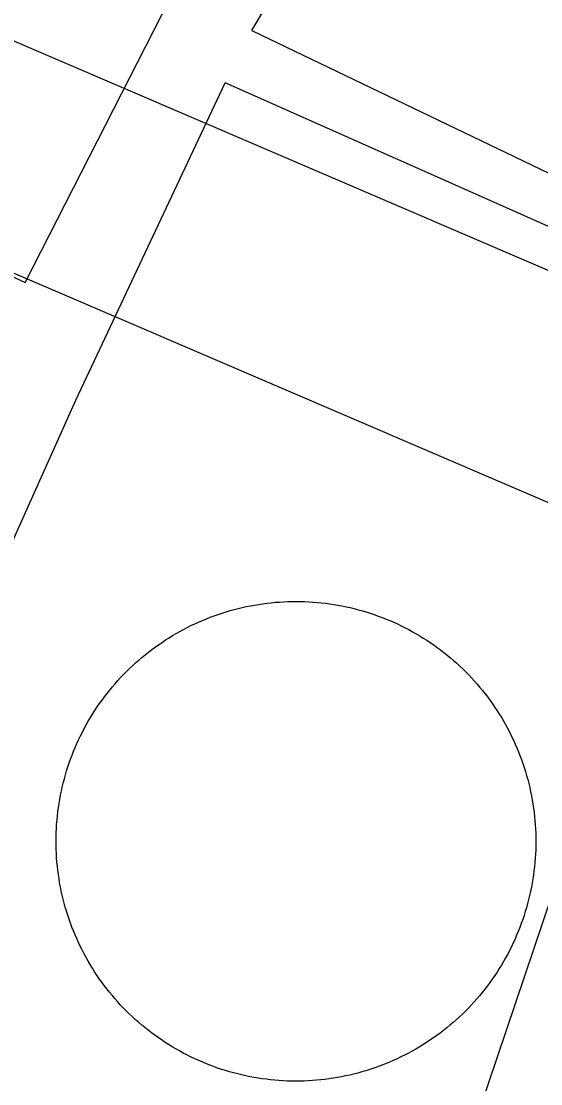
# Model space of a CAD drawing. Extents: x 3683613 to 3738215, y 469626 to 495384.
# Drawn here: x 3700722.9 to 3700795.9, y 478296.8 to 478446.3 of the extents above; entities that cross this region are included whole.
import ezdxf

# ---------------------------------------------------------------- set-up
doc = ezdxf.new("R2010")
doc.units = 0
for name, color, linetype in [('V-BLDG-OTLN', 7, 'Continuous'), ('V-DOMW-TANK', 7, 'Continuous'), ('V-ROAD-CNTR', 7, 'Continuous'), ('V-UTIL-LINE', 7, 'Continuous')]:
    doc.layers.add(name, color=color, linetype=linetype)

msp = doc.modelspace()

# ---------------------------------------------------------------- linework, layer by layer
at = {"layer": 'V-BLDG-OTLN'}
msp.add_lwpolyline([(3700839.75, 478342.74), (3700805.89, 478242.39), (3700789.78, 478247.82), (3700794.29, 478261.2), (3700778.33, 478266.59), (3700807.68, 478353.56)], close=True, dxfattribs=at)
at = {"layer": 'V-DOMW-TANK'}
for points in [[(3700740.75, 478357.54), (3700741.22, 478357.9), (3700741.69, 478358.25), (3700742.17, 478358.59), (3700742.66, 478358.92), (3700743.15, 478359.25), (3700743.65, 478359.57), (3700744.15, 478359.87), (3700744.66, 478360.17), (3700745.17, 478360.46), (3700745.69, 478360.74), (3700746.21, 478361.01), (3700746.73, 478361.27), (3700747.27, 478361.53), (3700747.8, 478361.77), (3700748.35, 478362), (3700748.89, 478362.23), (3700749.44, 478362.45), (3700749.99, 478362.65), (3700750.54, 478362.85), (3700751.1, 478363.03), (3700751.66, 478363.21), (3700752.23, 478363.38), (3700752.79, 478363.53), (3700753.37, 478363.68), (3700753.94, 478363.82), (3700754.51, 478363.94), (3700755.09, 478364.06), (3700755.67, 478364.17), (3700756.25, 478364.26), (3700756.83, 478364.35), (3700757.42, 478364.42), (3700758, 478364.49), (3700758.59, 478364.55), (3700759.18, 478364.59), (3700759.76, 478364.63), (3700760.35, 478364.66), (3700760.94, 478364.67), (3700761.53, 478364.67), (3700762.12, 478364.67), (3700762.71, 478364.65), (3700763.29, 478364.63), (3700763.88, 478364.59), (3700764.47, 478364.54), (3700765.05, 478364.48), (3700765.64, 478364.42), (3700766.22, 478364.34), (3700766.81, 478364.25), (3700767.39, 478364.16), (3700767.96, 478364.05), (3700768.54, 478363.93), (3700769.12, 478363.8), (3700769.69, 478363.66), (3700770.26, 478363.51), (3700770.83, 478363.36), (3700771.39, 478363.19), (3700771.95, 478363.01), (3700772.51, 478362.82), (3700773.07, 478362.62), (3700773.62, 478362.42), (3700774.16, 478362.2)], [(3700774.16, 478362.2), (3700774.71, 478361.98), (3700775.25, 478361.74), (3700775.78, 478361.5), (3700776.31, 478361.24), (3700776.84, 478360.98), (3700777.36, 478360.71), (3700777.88, 478360.42), (3700778.39, 478360.14), (3700778.9, 478359.84), (3700779.4, 478359.53), (3700779.9, 478359.21), (3700780.39, 478358.89), (3700780.87, 478358.55), (3700781.35, 478358.21), (3700781.82, 478357.86), (3700782.29, 478357.5), (3700782.75, 478357.13), (3700783.21, 478356.76), (3700783.65, 478356.37), (3700784.1, 478355.98), (3700784.53, 478355.59), (3700784.96, 478355.18), (3700785.38, 478354.77), (3700785.79, 478354.35), (3700786.19, 478353.92), (3700786.59, 478353.48), (3700786.98, 478353.04), (3700787.36, 478352.59), (3700787.73, 478352.14), (3700788.1, 478351.68), (3700788.46, 478351.21), (3700788.81, 478350.74), (3700789.15, 478350.26), (3700789.48, 478349.77), (3700789.81, 478349.28), (3700790.12, 478348.79), (3700790.43, 478348.28), (3700790.73, 478347.77), (3700791.02, 478347.26), (3700791.3, 478346.74), (3700791.57, 478346.22), (3700791.83, 478345.69), (3700792.08, 478345.16), (3700792.33, 478344.62), (3700792.56, 478344.08), (3700792.79, 478343.54), (3700793, 478342.99), (3700793.21, 478342.44), (3700793.41, 478341.89), (3700793.59, 478341.33), (3700793.77, 478340.77), (3700793.93, 478340.2), (3700794.09, 478339.64), (3700794.24, 478339.06), (3700794.37, 478338.49), (3700794.5, 478337.92), (3700794.62, 478337.34), (3700794.72, 478336.76), (3700794.82, 478336.18), (3700794.91, 478335.6), (3700794.98, 478335.01), (3700795.05, 478334.43), (3700795.1, 478333.84), (3700795.15, 478333.26), (3700795.19, 478332.67), (3700795.21, 478332.08), (3700795.23, 478331.49), (3700795.23, 478330.9), (3700795.23, 478330.31), (3700795.21, 478329.72), (3700795.18, 478329.13), (3700795.15, 478328.55), (3700795.1, 478327.96), (3700795.04, 478327.38), (3700794.97, 478326.79), (3700794.9, 478326.21), (3700794.81, 478325.62), (3700794.71, 478325.04), (3700794.6, 478324.47), (3700794.49, 478323.89), (3700794.36, 478323.31), (3700794.22, 478322.74), (3700794.07, 478322.17), (3700793.91, 478321.6), (3700793.75, 478321.04), (3700793.57, 478320.48), (3700793.38, 478319.92), (3700793.18, 478319.36), (3700792.98, 478318.81), (3700792.76, 478318.27), (3700792.53, 478317.72), (3700792.3, 478317.18), (3700792.06, 478316.65), (3700791.8, 478316.11), (3700791.54, 478315.59), (3700791.27, 478315.07), (3700790.98, 478314.55), (3700790.69, 478314.04), (3700790.39, 478313.53), (3700790.08, 478313.03)], [(3700738.89, 478305.89), (3700738.46, 478306.29), (3700738.03, 478306.69), (3700737.61, 478307.11), (3700737.2, 478307.53), (3700736.79, 478307.95), (3700736.4, 478308.39), (3700736.01, 478308.83), (3700735.63, 478309.28), (3700735.25, 478309.73), (3700734.89, 478310.19), (3700734.53, 478310.66), (3700734.18, 478311.13), (3700733.84, 478311.61), (3700733.5, 478312.1), (3700733.18, 478312.59), (3700732.86, 478313.09), (3700732.56, 478313.59), (3700732.26, 478314.1), (3700731.97, 478314.61), (3700731.69, 478315.13), (3700731.42, 478315.65), (3700731.16, 478316.18), (3700730.9, 478316.71), (3700730.66, 478317.25), (3700730.43, 478317.79), (3700730.2, 478318.33), (3700729.98, 478318.88), (3700729.78, 478319.43), (3700729.58, 478319.99), (3700729.4, 478320.54), (3700729.22, 478321.11), (3700729.05, 478321.67), (3700728.9, 478322.24), (3700728.75, 478322.81), (3700728.61, 478323.38), (3700728.48, 478323.96), (3700728.37, 478324.53), (3700728.26, 478325.11), (3700728.17, 478325.69), (3700728.08, 478326.28), (3700728, 478326.86), (3700727.94, 478327.44), (3700727.88, 478328.03), (3700727.84, 478328.62), (3700727.8, 478329.21), (3700727.77, 478329.8), (3700727.76, 478330.38), (3700727.76, 478330.97), (3700727.76, 478331.56), (3700727.78, 478332.15), (3700727.8, 478332.74), (3700727.84, 478333.32), (3700727.89, 478333.91), (3700727.95, 478334.5), (3700728.01, 478335.08), (3700728.09, 478335.67), (3700728.18, 478336.25), (3700728.27, 478336.83), (3700728.38, 478337.41), (3700728.5, 478337.98), (3700728.63, 478338.56), (3700728.77, 478339.13), (3700728.92, 478339.7), (3700729.07, 478340.27), (3700729.24, 478340.83), (3700729.42, 478341.39), (3700729.61, 478341.95), (3700729.8, 478342.51), (3700730.01, 478343.06), (3700730.23, 478343.61), (3700730.45, 478344.15), (3700730.69, 478344.69), (3700730.93, 478345.23), (3700731.19, 478345.76), (3700731.45, 478346.28), (3700731.72, 478346.81), (3700732, 478347.32), (3700732.29, 478347.83), (3700732.59, 478348.34), (3700732.9, 478348.84), (3700733.22, 478349.34), (3700733.54, 478349.83), (3700733.88, 478350.32), (3700734.22, 478350.8), (3700734.57, 478351.27), (3700734.93, 478351.73), (3700735.3, 478352.19), (3700735.67, 478352.65), (3700736.06, 478353.1), (3700736.45, 478353.54), (3700736.84, 478353.97), (3700737.25, 478354.4), (3700737.66, 478354.82), (3700738.08, 478355.23), (3700738.51, 478355.63), (3700738.94, 478356.03), (3700739.39, 478356.42), (3700739.83, 478356.8), (3700740.29, 478357.18), (3700740.75, 478357.54)], [(3700790.08, 478313.03), (3700789.77, 478312.53), (3700789.44, 478312.04), (3700789.11, 478311.56), (3700788.77, 478311.08), (3700788.42, 478310.6), (3700788.06, 478310.14), (3700787.69, 478309.68), (3700787.31, 478309.22), (3700786.93, 478308.78), (3700786.54, 478308.34), (3700786.14, 478307.9), (3700785.74, 478307.47), (3700785.32, 478307.05), (3700784.9, 478306.64), (3700784.48, 478306.24), (3700784.04, 478305.84), (3700783.6, 478305.45), (3700783.15, 478305.07), (3700782.7, 478304.7), (3700782.23, 478304.33), (3700781.77, 478303.97), (3700781.29, 478303.62), (3700780.82, 478303.28), (3700780.33, 478302.95), (3700779.84, 478302.62), (3700779.34, 478302.31), (3700778.84, 478302), (3700778.33, 478301.7), (3700777.82, 478301.41), (3700777.3, 478301.13), (3700776.78, 478300.86), (3700776.25, 478300.6), (3700775.72, 478300.35), (3700775.18, 478300.1), (3700774.64, 478299.87), (3700774.1, 478299.64), (3700773.55, 478299.43), (3700773, 478299.22), (3700772.44, 478299.03), (3700771.88, 478298.84), (3700771.32, 478298.66), (3700770.76, 478298.5), (3700770.19, 478298.34), (3700769.62, 478298.19), (3700769.05, 478298.06), (3700768.47, 478297.93), (3700767.9, 478297.81), (3700767.32, 478297.71), (3700766.73, 478297.61), (3700766.15, 478297.52), (3700765.57, 478297.45), (3700764.98, 478297.38), (3700764.4, 478297.32), (3700763.81, 478297.28), (3700763.22, 478297.24), (3700762.64, 478297.22), (3700762.05, 478297.2), (3700761.46, 478297.2), (3700760.87, 478297.21), (3700760.28, 478297.22), (3700759.69, 478297.25), (3700759.1, 478297.28), (3700758.52, 478297.33), (3700757.93, 478297.39), (3700757.35, 478297.46), (3700756.76, 478297.53), (3700756.18, 478297.62), (3700755.6, 478297.72), (3700755.02, 478297.83), (3700754.44, 478297.94), (3700753.87, 478298.07), (3700753.3, 478298.21), (3700752.73, 478298.36), (3700752.16, 478298.52), (3700751.6, 478298.68), (3700751.03, 478298.86), (3700750.48, 478299.05), (3700749.92, 478299.24), (3700749.37, 478299.45), (3700748.82, 478299.67), (3700748.28, 478299.9), (3700747.74, 478300.13), (3700747.2, 478300.37), (3700746.67, 478300.63), (3700746.15, 478300.89), (3700745.62, 478301.16), (3700745.11, 478301.45), (3700744.6, 478301.74), (3700744.09, 478302.04), (3700743.58, 478302.34), (3700743.09, 478302.66), (3700742.6, 478302.99), (3700742.11, 478303.32), (3700741.63, 478303.66), (3700741.16, 478304.01), (3700740.7, 478304.37), (3700740.23, 478304.74), (3700739.78, 478305.11), (3700739.33, 478305.5), (3700738.89, 478305.89)]]:
    msp.add_lwpolyline(points, dxfattribs=at)
at = {"layer": 'V-ROAD-CNTR'}
for points in [[(3700592.97, 478506.14), (3700603.13, 478501.18), (3700625.24, 478490.4), (3700639.26, 478483.55), (3700718.26, 478445.03), (3700852.52, 478387.41)], [(3700579.82, 478479.17), (3700589.98, 478474.22), (3700612.08, 478463.43), (3700626.11, 478456.59), (3700705.76, 478417.74), (3700843.51, 478358.63)]]:
    msp.add_lwpolyline(points, dxfattribs=at)
msp.add_spline([(3701000.46, 478961.97), (3700998.15, 479020.49), (3700975.74, 479052.4), (3700904.77, 479073.13), (3700875.58, 479079.54), (3700847.93, 479086.74), (3700835.72, 479075.96), (3700812.34, 479034.7), (3700774.17, 478970.89), (3700724.84, 478860.21), (3700480.15, 478308.89)], degree=3, dxfattribs=at)
at = {"layer": 'V-UTIL-LINE'}
for points in [[(3700639.9, 478448.6), (3700723.43, 478409.55), (3700744.87, 478451.62), (3700750.04, 478455.54), (3700823.03, 478614.01), (3700736.48, 478652.47)], [(3700755.27, 478444.96), (3700759.01, 478451.3), (3700833.74, 478610.23), (3700906.62, 478574.56), (3700946.77, 478555.95), (3700953.4, 478571.07), (3700962.41, 478592.78), (3701222.51, 478514.18), (3701230.06, 478501.16), (3701314.03, 478474.93), (3701317.9, 478492.47)], [(3700755.27, 478444.96), (3700823.32, 478412.31), (3700833.48, 478413.82), (3700897.18, 478398.98), (3700876.59, 478333.01), (3700871.62, 478335.14), (3700887.89, 478394.18), (3700834.67, 478406.41), (3700823.41, 478405.71), (3700751.52, 478437.62)], [(3700453.33, 477959.49), (3700444.83, 477939.98), (3700390.07, 477822.57), (3700402.16, 477817.54), (3700430.33, 477878.57), (3700534.83, 477828.83), (3700494.42, 477742.22), (3700437.54, 477619.32), (3700293.5, 477683.3), (3700267.96, 477629.95), (3700284.17, 477623.33), (3700300.94, 477657.44), (3700429.29, 477601.72), (3700390.21, 477518.41), (3700409.17, 477509.91), (3700512.28, 477735.07), (3700554.58, 477823.08), (3700696.64, 478120.9), (3700625.67, 478156.32), (3700648.76, 478208.55), (3700650.86, 478215.13), (3700730.53, 478392.99), (3700751.52, 478437.62)]]:
    msp.add_lwpolyline(points, dxfattribs=at)

doc.saveas('drawing.dxf')
